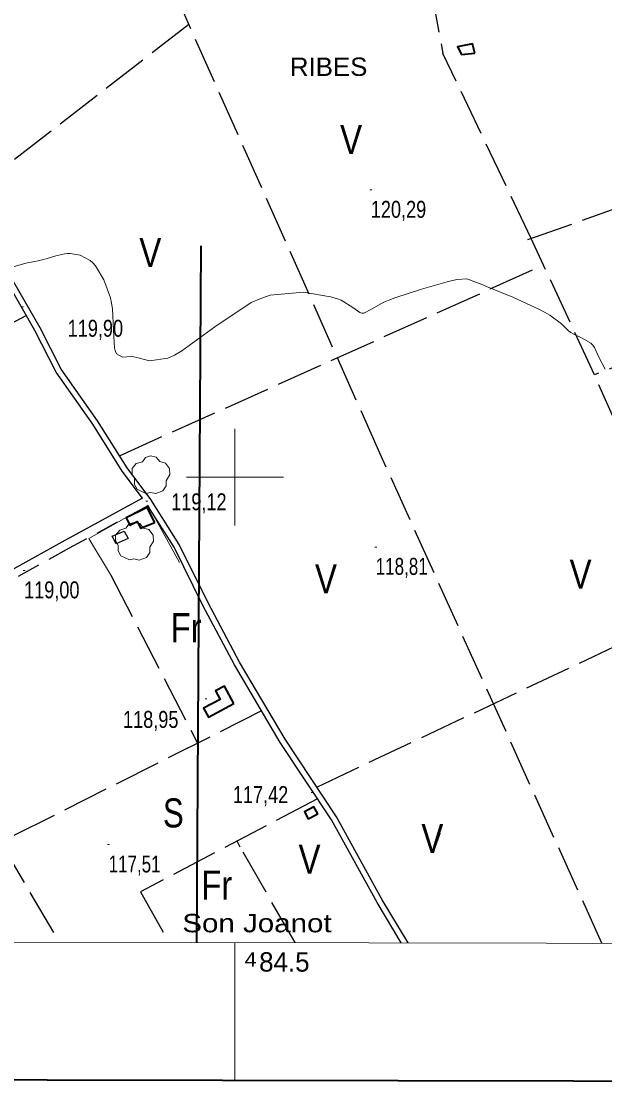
# Model space of a CAD drawing. Extents: x 483855 to 488461, y 4388206 to 4391419.
# Drawn here: x 484390 to 484691, y 4388682 to 4389235 of the extents above; entities that cross this region are included whole.
import ezdxf
from ezdxf.enums import TextEntityAlignment as Align

# ---------------------------------------------------------------- set-up
doc = ezdxf.new("R2010")
doc.units = 0
doc.header["$LTSCALE"] = 4
for name, pattern in [('DOTTED', [1.5, 0.3, -1.2]), ('LONG_DASHED', [7.5, 6, -1.5]), ('MEDIUM_DASHED', [4.5, 3, -1.5])]:
    doc.linetypes.add(name, pattern=pattern)
for name, color, linetype, lineweight in [('1', 7, 'Continuous', 13), ('2', 7, 'DOTTED', 13), ('21', 7, 'Continuous', 25), ('24', 7, 'Continuous', 13), ('25', 7, 'LONG_DASHED', 25), ('29', 7, 'Continuous', 13), ('38', 7, 'Continuous', 25), ('47', 7, 'Continuous', 35), ('63', 7, 'Continuous', 35), ('7', 7, 'Continuous', 13), ('9', 7, 'Continuous', 13)]:
    doc.layers.add(name, color=color, linetype=linetype, lineweight=lineweight)
doc.layers.add('31', color=7, linetype='Continuous')
doc.layers.add('5', color=7, linetype='Continuous')

msp = doc.modelspace()

# ---------------------------------------------------------------- linework, layer by layer
at = {"layer": '1'}
for p, q in [((484500, 4389025), (484500, 4388975)), ((484475, 4389000), (484525, 4389000)), ((484500, 4388759.56), (484500, 4388688.22))]:
    msp.add_line(p, q, dxfattribs=at)
at = {"layer": '1', "lineweight": 35}
msp.add_lwpolyline([(484045.03, 4391144.08), (487760.33, 4391137.02), (487755.66, 4388682.02), (484040.36, 4388689.09)], close=True, dxfattribs=at)
at = {"layer": '1'}
msp.add_lwpolyline([(484115.5, 4391072.6), (487689.7, 4391065.7), (487685.8, 4388753.5), (484110.5, 4388760.3)], close=True, dxfattribs=at)
at = {"layer": '21'}
msp.add_lwpolyline([(484436.52, 4388969.43), (484442.74, 4388972.14), (484444.85, 4388968.25), (484438.63, 4388965.54)], close=True, dxfattribs=at)
at = {"layer": '24'}
msp.add_lwpolyline([(484471.35, 4388955.91), (484455.1, 4388985.37), (484442.58, 4388978.37), (484424.52, 4388968.36), (484436.18, 4388948.73)], dxfattribs=at)
at = {"layer": '25'}
for p, q in [((484574.85, 4389012.34), (484473.51, 4389239.85)), ((484476.21, 4389233.81), (484362.98, 4389146.13)), ((484912.53, 4389137.57), (484685.65, 4389052.88)), ((484440.31, 4389011.05), (484659.32, 4389109.55)), ((484392.28, 4389083.45), (484265.34, 4389016.56)), ((484689.46, 4388759.2), (484574.85, 4389012.34)), ((484435.87, 4388949.26), (484480.72, 4388862.57)), ((484542.23, 4388839.87), (484737.79, 4388932.2))]:
    msp.add_line(p, q, dxfattribs=at)
for points in [[(484774.01, 4389335.08), (484595.49, 4389282.88), (484607.37, 4389218.91)], [(484651.26, 4389122.74), (484775.71, 4389166.83), (484788.29, 4389135.87), (485028.18, 4389226.5)], [(484757.11, 4388886.54), (484709.82, 4388998.24), (484685.65, 4389052.88), (484652.91, 4389123.32), (484607.37, 4389218.91)], [(484513.75, 4388879.21), (484378.94, 4388811.29), (484409.21, 4388759.73)], [(484542.59, 4388833.83), (484451.22, 4388785.75), (484465.93, 4388759.62)], [(484531.09, 4388759.5), (484502.72, 4388808.79), (484501.06, 4388811.98)]]:
    msp.add_lwpolyline(points, dxfattribs=at)
at = {"layer": '29'}
for points in [[(484454.05, 4388991.56), (484449.51, 4388993.68), (484448.1, 4388996.22), (484448.2, 4388999.2), (484446.83, 4389001.61), (484446.87, 4389004.36), (484449.03, 4389006.96), (484452.22, 4389007.96), (484453.87, 4389010.15), (484456.44, 4389010.98), (484459.3, 4389010.33), (484461.25, 4389008.06), (484464.06, 4389007.24), (484466.19, 4389004.39), (484466.43, 4389001.26), (484464.55, 4388998.11), (484464.55, 4388995.43), (484462.73, 4388992.82), (484459.11, 4388991.48), (484456.34, 4388992.11)], [(484445.55, 4388957.19), (484441.01, 4388959.31), (484439.6, 4388961.85), (484439.7, 4388964.83), (484438.33, 4388967.24), (484438.37, 4388969.99), (484440.53, 4388972.59), (484443.72, 4388973.59), (484445.37, 4388975.78), (484447.94, 4388976.61), (484450.8, 4388975.96), (484452.75, 4388973.69), (484455.56, 4388972.87), (484457.69, 4388970.02), (484457.93, 4388966.89), (484456.05, 4388963.74), (484456.05, 4388961.06), (484454.23, 4388958.45), (484450.61, 4388957.11), (484447.84, 4388957.74)]]:
    msp.add_lwpolyline(points, close=True, dxfattribs=at)
at = {"layer": '38', "linetype": 'MEDIUM_DASHED'}
msp.add_line((484455.17, 4388985.31), (484454.63, 4388985.02), dxfattribs=at)
at = {"layer": '38'}
for points in [[(484589.39, 4388759.39), (484576.05, 4388781.68), (484552.35, 4388824.55), (484525.88, 4388864.56), (484502.41, 4388904.43), (484486.16, 4388935.08), (484471.26, 4388965.22), (484456.59, 4388988.37), (484444.26, 4389004.7), (484429.07, 4389029.06), (484410.2, 4389055.81), (484399.36, 4389077.09), (484385.89, 4389100.78), (484373.18, 4389123.86), (484365.27, 4389141.4), (484353.68, 4389165.24), (484340.42, 4389201.22), (484328.07, 4389231.96), (484314.51, 4389264.41)], [(484452.28, 4388989.06), (484441.77, 4389002.99), (484426.55, 4389027.39), (484407.6, 4389054.24), (484396.7, 4389075.66), (484383.25, 4389099.3), (484370.47, 4389122.51), (484362.53, 4389140.12), (484350.89, 4389164.05), (484337.6, 4389200.13), (484325.27, 4389230.81), (484311.72, 4389263.24)], [(484452.28, 4388989.06), (484412.11, 4388967.3), (484374.79, 4388946.61), (484331.01, 4388922.38), (484298.33, 4388907.4), (484276.3, 4388894.17)], [(484585.86, 4388759.4), (484573.43, 4388780.17), (484549.76, 4388822.98), (484523.31, 4388862.96), (484499.77, 4388902.95), (484483.47, 4388933.7), (484468.62, 4388963.74), (484455.01, 4388985.22)]]:
    msp.add_lwpolyline(points, dxfattribs=at)
at = {"layer": '38', "linetype": 'MEDIUM_DASHED'}
msp.add_lwpolyline([(484455.01, 4388985.22), (484414.35, 4388963.2), (484377.05, 4388942.52), (484333.12, 4388918.2), (484300.51, 4388903.26), (484278.71, 4388890.16)], dxfattribs=at)
at = {"layer": '47'}
for points in [[(484623.8, 4389219.01), (484622.74, 4389223.89), (484614.86, 4389222.37), (484616.9, 4389218.33)], [(484458.64, 4388976.49), (484454.72, 4388984.36), (484443.82, 4388978.95), (484445.71, 4388975.13), (484449.45, 4388977), (484451.18, 4388973.54)], [(484499.37, 4388883.05), (484494.56, 4388891.96), (484490.01, 4388889.52), (484492.36, 4388885.11), (484483.82, 4388880.56), (484486.28, 4388875.92)], [(484542.75, 4388825.96), (484540.72, 4388829.63), (484535.92, 4388826.99), (484537.87, 4388823.43)]]:
    msp.add_lwpolyline(points, close=True, dxfattribs=at)
at = {"layer": '63'}
msp.add_line((484482.32, 4389119.41), (484480.17, 4388759.6), dxfattribs=at)
at = {"layer": '7'}
for p, q in [((484569.63, 4389148.34), (484570.63, 4389148.34)), ((484389.84, 4389087.88), (484390.84, 4389087.88)), ((484454, 4388987.48), (484455, 4388987.48)), ((484572.18, 4388963.88), (484573.18, 4388963.88)), ((484390.59, 4388951.73), (484391.59, 4388951.73)), ((484484.55, 4388885.48), (484485.55, 4388885.48)), ((484539.38, 4388837.13), (484540.38, 4388837.13)), ((484434.25, 4388810.1), (484435.25, 4388810.1))]:
    msp.add_line(p, q, dxfattribs=at)
at = {"layer": '9'}
for points in [[(484465.3, 4389061.39), (484455.82, 4389060.11), (484449.36, 4389061.81), (484447.8, 4389062.07), (484446.34, 4389062.22), (484441.87, 4389062), (484438.84, 4389063.61), (484438.28, 4389064.92), (484437.85, 4389066.61), (484437.32, 4389075.85), (484436.72, 4389086.97), (484436.25, 4389089.84), (484435.64, 4389092.62), (484432.35, 4389101.91), (484427.94, 4389109.18), (484426.63, 4389110.68), (484425.29, 4389111.95), (484420.1, 4389114.7), (484414.88, 4389115.44), (484413.5, 4389115.45), (484412.16, 4389115.37), (484407.57, 4389114.36), (484402.52, 4389112.81), (484400.89, 4389112.4), (484399.15, 4389111.98), (484392.03, 4389110.53), (484385.48, 4389108.61)], [(484691.12, 4389055.78), (484687.94, 4389061.9), (484685.68, 4389067.01), (484684.81, 4389068.14), (484683.83, 4389069.15), (484679.37, 4389071.76), (484674.56, 4389073.99), (484673.36, 4389074.75), (484672.21, 4389075.58), (484668.53, 4389079.11), (484662.67, 4389083.62), (484660.15, 4389085.07), (484657.25, 4389086.61), (484643.5, 4389092.88), (484629.96, 4389098.51), (484627.17, 4389099.63), (484624.8, 4389100.58), (484619.75, 4389102.43), (484614.73, 4389102), (484612.39, 4389101.51), (484609.63, 4389100.85), (484596.24, 4389097.13), (484582.5, 4389092.62), (484579.52, 4389091.47), (484576.91, 4389090.36), (484570.45, 4389086.69), (484566.48, 4389084.77), (484565.43, 4389084.76), (484564.41, 4389084.98), (484560.88, 4389087.64), (484554.91, 4389091.38), (484552.34, 4389092.26), (484549.37, 4389093.09), (484535.36, 4389095.53), (484518.23, 4389094.02), (484513.3, 4389092.35), (484508.29, 4389090.14), (484489.52, 4389077.63), (484472.61, 4389065.19), (484468.78, 4389063.01), (484465.3, 4389061.39)]]:
    msp.add_lwpolyline(points, dxfattribs=at)

# ---------------------------------------------------------------- texts
at = {"layer": '2', "width": 1.1}
msp.add_text('4', height=7.5, rotation=359.891, dxfattribs=at).set_placement((484504.99, 4388747.05))
at = {"layer": '2'}
msp.add_text('84.5', height=10, rotation=359.891, dxfattribs=at).set_placement((484512.48, 4388744.54))
at = {"layer": '31'}
for s, height, width, p in [('V', 15, 0.85, (484559.96, 4389166.84)), ('V', 15, 0.85, (484456.28, 4389108.49)), ('V', 15, 0.85, (484547, 4388939.92)), ('V', 15, 0.85, (484678.47, 4388942.37)), ('Fr', 15, 0.85, (484474.75, 4388914.7)), ('S', 15, 0.8, (484468.18, 4388819)), ('V', 15, 0.85, (484601.92, 4388805.81)), ('V', 10, 0.95, (484602.12, 4388806.08)), ('V', 15, 0.85, (484538.51, 4388795.11)), ('Fr', 15, 0.85, (484490.61, 4388781.74))]:
    msp.add_text(s, height=height, dxfattribs=dict(at, width=width)).set_placement(p, align=Align.CENTER)
at = {"layer": '5'}
for s, width, p in [('RIBES', 1.05, (484568.38, 4389207.27)), ('Son Joanot', 1.2, (484549.92, 4388764.83))]:
    msp.add_text(s, height=9.5, dxfattribs=dict(at, width=width)).set_placement(p, align=Align.RIGHT)
at = {"layer": '7'}
for s, width, p in [('120,29', 0.8, (484570.13, 4389133.97)), ('119,90', 0.8, (484413.6, 4389072.5)), ('119,12', 0.8, (484467.05, 4388982.84)), ('118,81', 0.75, (484572.68, 4388949.51)), ('119,00', 0.8, (484391.09, 4388937.36)), ('118,95', 0.8, (484442.18, 4388870.43)), ('117,42', 0.8, (484498.88, 4388831.58)), ('117,51', 0.75, (484434.75, 4388795.73))]:
    msp.add_text(s, height=8.75, dxfattribs=dict(at, width=width)).set_placement(p)

doc.saveas('drawing.dxf')
